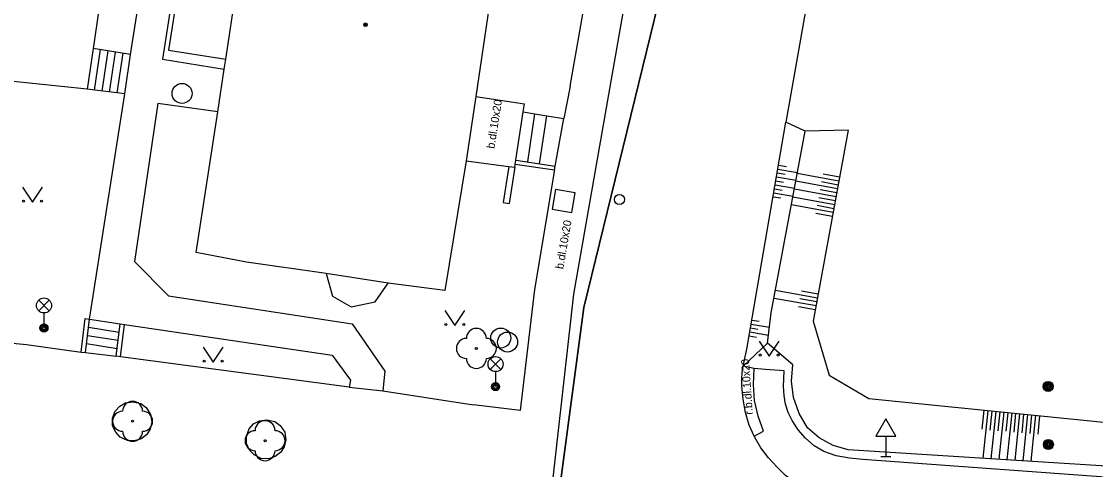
# Model space of a CAD drawing. Extents: x -598233 to -596890, y -1157848 to -1156431.
# Drawn here: x -598053.9 to -598000.2, y -1156953.4 to -1156931 of the extents above; entities that cross this region are included whole.
import ezdxf

# ---------------------------------------------------------------- set-up
doc = ezdxf.new("R2010")
doc.units = 0
for name, color, linetype in [('Level 10', 7, 'Continuous'), ('Level 11', 7, 'Continuous'), ('Level 14', 7, 'Continuous'), ('Level 15', 7, 'Continuous'), ('Level 22', 7, 'Continuous'), ('Level 25', 7, 'Continuous'), ('Level 26', 7, 'Continuous'), ('Level 27', 7, 'Continuous'), ('Level 28', 7, 'Continuous'), ('Level 33', 7, 'Continuous'), ('Level 34', 7, 'Continuous'), ('Level 36', 7, 'Continuous'), ('Level 39', 7, 'Continuous'), ('Level 40', 7, 'Continuous'), ('Level 5', 7, 'Continuous'), ('Vrstva 54', 7, 'Continuous'), ('Vrstva 60', 7, 'Continuous')]:
    doc.layers.add(name, color=color, linetype=linetype)

msp = doc.modelspace()

# ---------------------------------------------------------------- linework, layer by layer
at = {"layer": 'Level 10'}
for points in [[(-598001.88, -1156855.35), (-598002.64, -1156859.75), (-598004.9, -1156872.1599), (-598007.36, -1156887.33), (-598009.1, -1156897.88), (-598009.35, -1156899.37), (-598011.37, -1156911.57), (-598011.38, -1156911.61), (-598012.4099, -1156917.79), (-598014.19, -1156927.4), (-598015.71, -1156935.99)], [(-598026.3, -1156944.59), (-598023.04, -1156925.95), (-598020.38, -1156910.77), (-598017.9699, -1156897.15)], [(-598017.66, -1156947.33), (-598015.71, -1156935.99)], [(-598028.53, -1156964.28), (-598026.3, -1156944.59)], [(-598017.85, -1156948.18), (-598017.66, -1156947.33)], [(-598017.91, -1156949.18), (-598017.91, -1156948.85), (-598017.89, -1156948.51), (-598017.85, -1156948.18)], [(-598017.54, -1156951.14), (-598017.73, -1156950.5), (-598017.85, -1156949.84), (-598017.91, -1156949.18)], [(-598016.15, -1156953.23), (-598016.58, -1156952.77), (-598016.96, -1156952.26), (-598017.28, -1156951.72), (-598017.3, -1156951.68), (-598017.54, -1156951.14)], [(-598014.18, -1156954.55), (-598014.73, -1156954.31), (-598015.25, -1156954.01), (-598015.72, -1156953.65), (-598016.15, -1156953.23)]]:
    msp.add_lwpolyline(points, dxfattribs=at)
at = {"layer": 'Level 11'}
for points in [[(-598048.46, -1156932.61), (-598045.99, -1156916.95)], [(-598048.75, -1156921.4699), (-598050.34, -1156932.31)], [(-598045.71, -1156925.4699), (-598046.86, -1156932.85)], [(-598045.49, -1156925.51), (-598046.56, -1156932.39)], [(-598026.49, -1156934.2), (-598024.99, -1156925.65)], [(-598050.34, -1156932.31), (-598050.64, -1156934.35)], [(-598048.46, -1156932.61), (-598050.34, -1156932.31)], [(-598050.26, -1156934.4), (-598049.96, -1156932.37)], [(-598049.88, -1156934.44), (-598049.59, -1156932.43)], [(-598049.51, -1156934.49), (-598049.21, -1156932.49)], [(-598046.56, -1156932.39), (-598043.7, -1156932.85)], [(-598049.13, -1156934.53), (-598048.84, -1156932.55)], [(-598048.75, -1156934.58), (-598048.46, -1156932.61)], [(-598046.86, -1156932.85), (-598043.78, -1156933.34)], [(-598050.64, -1156934.35), (-598055.78, -1156933.81)], [(-598048.75, -1156934.58), (-598050.64, -1156934.35)], [(-598050.51, -1156945.83), (-598048.75, -1156934.58)], [(-598026.49, -1156934.2), (-598026.81, -1156935.82)], [(-598047.1, -1156935.06), (-598048.27, -1156942.96)], [(-598044.1, -1156935.48), (-598047.1, -1156935.06)], [(-598031.21, -1156934.7199), (-598028.78, -1156935.08)], [(-598028.84, -1156935.48), (-598028.78, -1156935.08)], [(-598029.21, -1156937.89), (-598028.84, -1156935.48)], [(-598028.84, -1156935.48), (-598028.25, -1156935.58), (-598027.65, -1156935.68), (-598026.81, -1156935.82)], [(-598028.61, -1156937.98), (-598028.25, -1156935.58)], [(-598028.02, -1156938.07), (-598027.65, -1156935.68)], [(-598027.27, -1156938.38), (-598027.24, -1156938.19), (-598026.81, -1156935.82)], [(-598012.59, -1156936.39), (-598014.74, -1156936.45), (-598015.71, -1156935.99)], [(-598031.69, -1156937.93), (-598029.56, -1156938.21)], [(-598029.56, -1156938.21), (-598029.84, -1156940.01)], [(-598029.56, -1156938.21), (-598029.26, -1156938.25)], [(-598029.26, -1156938.25), (-598029.54, -1156940.06)], [(-598029.26, -1156938.25), (-598029.24, -1156938.09)], [(-598029.24, -1156938.09), (-598029.21, -1156937.89)], [(-598029.24, -1156938.09), (-598027.27, -1156938.38)], [(-598029.21, -1156937.89), (-598027.24, -1156938.19)], [(-598027.27, -1156938.38), (-598028.28, -1156944.35)], [(-598029.84, -1156940.01), (-598029.54, -1156940.06)], [(-598048.27, -1156942.96), (-598046.57, -1156944.68)], [(-598038.68, -1156943.55), (-598038.37, -1156944.69)], [(-598036.24, -1156944.9699), (-598035.58, -1156944.04)], [(-598046.57, -1156944.68), (-598037.39, -1156946.07)], [(-598038.37, -1156944.69), (-598037.44, -1156945.23)], [(-598028.28, -1156944.35), (-598028.99, -1156950.4)], [(-598037.44, -1156945.23), (-598036.24, -1156944.9699)], [(-598050.93, -1156947.48), (-598050.73, -1156945.8)], [(-598050.73, -1156945.8), (-598050.51, -1156945.83)], [(-598050.71, -1156947.51), (-598050.51, -1156945.83)], [(-598050.51, -1156945.83), (-598048.98, -1156946.07)], [(-598050.56, -1156946.24), (-598049.03, -1156946.48)], [(-598049.19, -1156947.69), (-598048.98, -1156946.07)], [(-598048.98, -1156946.07), (-598048.76, -1156946.11)], [(-598048.9699, -1156947.7199), (-598048.76, -1156946.11)], [(-598048.76, -1156946.11), (-598038.38, -1156947.63)], [(-598037.39, -1156946.07), (-598035.75, -1156948.43)], [(-598055.92, -1156946.89), (-598053.67, -1156947.1)], [(-598050.61, -1156946.65), (-598049.09, -1156946.89)], [(-598053.67, -1156947.1), (-598050.93, -1156947.48)], [(-598050.93, -1156947.48), (-598050.71, -1156947.51)], [(-598050.71, -1156947.51), (-598049.19, -1156947.69)], [(-598050.6599, -1156947.05), (-598049.14, -1156947.3)], [(-598048.9699, -1156947.7199), (-598049.19, -1156947.69)], [(-598037.53, -1156949.24), (-598048.9699, -1156947.7199)], [(-598038.38, -1156947.63), (-598037.4699, -1156948.89)], [(-598035.75, -1156948.43), (-598035.85, -1156949.42)], [(-598017.29, -1156948.3), (-598017.85, -1156948.18)], [(-598016.83, -1156951.43), (-598017.1, -1156950.68), (-598017.27, -1156949.9), (-598017.33, -1156949.1), (-598017.29, -1156948.3)], [(-598016.72, -1156948.35), (-598017.29, -1156948.3)], [(-598015.8, -1156948.42), (-598016.72, -1156948.35)], [(-598015.83, -1156949.21), (-598015.8, -1156948.42)], [(-598037.4699, -1156948.89), (-598037.53, -1156949.24)], [(-598037.53, -1156949.24), (-598035.85, -1156949.42)], [(-598035.85, -1156949.42), (-598031.33, -1156950.12)], [(-598015.4, -1156950.9), (-598015.59, -1156950.5), (-598015.72, -1156950.08), (-598015.8, -1156949.65), (-598015.83, -1156949.21)], [(-598048.34, -1156949.9699), (-598047.95, -1156950.06), (-598047.68, -1156950.25), (-598047.46, -1156950.6), (-598047.4, -1156950.98), (-598047.48, -1156951.33), (-598047.6599, -1156951.61), (-598047.93, -1156951.81), (-598048.26, -1156951.9099), (-598048.62, -1156951.9), (-598048.98, -1156951.73), (-598049.2, -1156951.48), (-598049.36, -1156951.1599), (-598049.37, -1156950.79), (-598049.23, -1156950.43), (-598049, -1156950.18), (-598048.7199, -1156950.02), (-598048.34, -1156949.9699)], [(-598028.99, -1156950.4), (-598031.33, -1156950.12)], [(-598041.65, -1156950.86), (-598041.26, -1156950.95), (-598040.99, -1156951.15), (-598040.76, -1156951.49), (-598040.71, -1156951.88), (-598040.78, -1156952.2199), (-598040.9699, -1156952.5), (-598041.23, -1156952.7), (-598041.56, -1156952.81), (-598041.93, -1156952.8), (-598042.29, -1156952.62), (-598042.51, -1156952.38), (-598042.6599, -1156952.05), (-598042.67, -1156951.68), (-598042.54, -1156951.32), (-598042.31, -1156951.07), (-598042.02, -1156950.9099), (-598041.65, -1156950.86)], [(-598013.82, -1156952.45), (-598014.3, -1156952.16), (-598014.73, -1156951.79), (-598015.1, -1156951.37), (-598015.4, -1156950.9)], [(-598017.3, -1156951.68), (-598016.83, -1156951.43)], [(-598011.87, -1156952.85), (-598012.53, -1156952.79), (-598013.19, -1156952.66), (-598013.82, -1156952.45)], [(-597997.91, -1156953.86), (-598011.87, -1156952.85)]]:
    msp.add_lwpolyline(points, dxfattribs=at)
at = {"layer": 'Level 14'}
for points in [[(-598016.44, -1156945.53), (-598014.74, -1156936.45)], [(-598012.59, -1156936.39), (-598014.34, -1156945.93)], [(-598016.62, -1156947.03), (-598016.44, -1156945.53)], [(-598014.34, -1156945.93), (-598013.54, -1156948.63)], [(-598016.62, -1156947.03), (-598017.85, -1156948.18)], [(-598015.36, -1156948.12), (-598016.62, -1156947.03)], [(-598014.63, -1156951.26), (-598015.05, -1156950.55), (-598015.32, -1156949.76), (-598015.42, -1156948.94), (-598015.36, -1156948.12)], [(-598013.54, -1156948.63), (-598011.56, -1156949.81)], [(-598011.56, -1156949.81), (-597997.18, -1156951.25)], [(-598011.81, -1156952.42), (-598012.59, -1156952.37), (-598013.35, -1156952.15), (-598014.04, -1156951.77), (-598014.63, -1156951.26)], [(-597998.36, -1156953.26), (-598011.81, -1156952.42)]]:
    msp.add_lwpolyline(points, dxfattribs=at)
at = {"layer": 'Level 15'}
for points in [[(-598016.11, -1156938.34), (-598015.13, -1156938.51)], [(-598016.08, -1156938.14), (-598015.68, -1156938.21)], [(-598016.22, -1156938.93), (-598015.82, -1156939)], [(-598016.18, -1156938.73), (-598015.2, -1156938.9)], [(-598016.15, -1156938.53), (-598015.75, -1156938.6)], [(-598013.06, -1156938.94), (-598015.14, -1156938.56)], [(-598013.02, -1156938.74), (-598013.85, -1156938.59)], [(-598016.28, -1156939.32), (-598015.89, -1156939.39)], [(-598016.25, -1156939.12), (-598015.27, -1156939.29)], [(-598013.2, -1156939.73), (-598015.28, -1156939.34)], [(-598013.13, -1156939.33), (-598015.21, -1156938.95)], [(-598013.17, -1156939.53), (-598014, -1156939.38)], [(-598013.09, -1156939.14), (-598013.93, -1156938.98)], [(-598016.35, -1156939.72), (-598015.96, -1156939.78)], [(-598016.32, -1156939.52), (-598015.35, -1156939.69)], [(-598013.27, -1156940.12), (-598015.36, -1156939.74)], [(-598013.24, -1156939.92), (-598014.07, -1156939.77)], [(-598013.35, -1156940.51), (-598015.43, -1156940.13)], [(-598013.31, -1156940.32), (-598014.14, -1156940.16)], [(-598013.38, -1156940.71), (-598014.22, -1156940.56)], [(-598014.2, -1156945.18), (-598016.3, -1156944.8)], [(-598014.13, -1156944.79), (-598016.23, -1156944.4)], [(-598014.17, -1156944.98), (-598015.01, -1156944.83)], [(-598014.09, -1156944.59), (-598014.93, -1156944.44)], [(-598014.24, -1156945.38), (-598015.08, -1156945.22)], [(-598017.41, -1156945.88), (-598017.05, -1156945.94)], [(-598017.48, -1156946.27), (-598017.11, -1156946.34)], [(-598017.44, -1156946.08), (-598016.52, -1156946.23)], [(-598017.55, -1156946.67), (-598017.17, -1156946.73)], [(-598017.51, -1156946.47), (-598016.57, -1156946.63)], [(-598005.82, -1156950.39), (-598005.91, -1156951.34)], [(-598005.62, -1156950.41), (-598005.86, -1156952.79)], [(-598005.42, -1156950.43), (-598005.52, -1156951.38)], [(-598005.22, -1156950.45), (-598005.46, -1156952.82)], [(-598005.02, -1156950.47), (-598005.12, -1156951.41)], [(-598004.82, -1156950.49), (-598005.06, -1156952.84)], [(-598004.62, -1156950.51), (-598004.72, -1156951.44)], [(-598004.42, -1156950.53), (-598004.66, -1156952.87)], [(-598004.23, -1156950.54), (-598004.32, -1156951.48)], [(-598004.03, -1156950.56), (-598004.26, -1156952.89)], [(-598003.83, -1156950.58), (-598003.92, -1156951.51)], [(-598003.63, -1156950.6), (-598003.86, -1156952.92)], [(-598003.43, -1156950.62), (-598003.52, -1156951.55)], [(-598003.23, -1156950.64), (-598003.46, -1156952.94)], [(-598003.03, -1156950.66), (-598003.12, -1156951.58)]]:
    msp.add_lwpolyline(points, dxfattribs=at)
at = {"layer": 'Level 22'}
for centre in [(-598031.18, -1156947.3), (-598048.36, -1156950.94), (-598041.74, -1156951.9099)]:
    msp.add_circle(centre, 0.05, dxfattribs=at)
for centre, start, end in [((-598031.18, -1156946.8), 0, 180), ((-598031.68, -1156947.3), 90, 270), ((-598030.68, -1156947.3), 270, 90), ((-598031.18, -1156947.8), 180, 0), ((-598048.36, -1156950.44), 0, 180), ((-598048.86, -1156950.94), 90, 270), ((-598047.86, -1156950.94), 270, 90), ((-598041.74, -1156951.4099), 0, 180), ((-598048.36, -1156951.44), 180, 0), ((-598042.24, -1156951.9099), 90, 270), ((-598041.24, -1156951.9099), 270, 90), ((-598041.74, -1156952.4099), 180, 0)]:
    msp.add_arc(centre, 0.5, start, end, dxfattribs=at)
at = {"layer": 'Level 25'}
for centre, radius in [((-598002.6, -1156949.2), 0.25), ((-598002.6, -1156949.2), 0.2), ((-598002.6, -1156949.2), 0.15), ((-598002.6, -1156949.2), 0.1), ((-598002.6, -1156949.2), 0.05), ((-598002.59, -1156952.1), 0.25), ((-598002.59, -1156952.1), 0.2), ((-598002.59, -1156952.1), 0.15), ((-598002.59, -1156952.1), 0.1), ((-598002.59, -1156952.1), 0.05)]:
    msp.add_circle(centre, radius, dxfattribs=at)
at = {"layer": 'Level 26'}
msp.add_lwpolyline([(-598026.4133, -1156940.5085), (-598026.2415, -1156939.5233), (-598027.2267, -1156939.3515), (-598027.3985, -1156940.3367)], close=True, dxfattribs=at)
at = {"layer": 'Level 27'}
for centre in [(-598045.89, -1156934.56), (-598029.96, -1156946.78), (-598029.62, -1156946.98)]:
    msp.add_circle(centre, 0.5, dxfattribs=at)
at = {"layer": 'Level 28'}
msp.add_circle((-598024.03, -1156939.86), 0.25, dxfattribs=at)
at = {"layer": 'Level 33'}
for p, q in [((-598053.055, -1156945.42), (-598052.525, -1156944.89)), ((-598053.055, -1156944.89), (-598052.525, -1156945.42)), ((-598052.79, -1156945.53), (-598052.79, -1156946.28)), ((-598030.485, -1156948.35), (-598029.955, -1156947.82)), ((-598030.485, -1156947.82), (-598029.955, -1156948.35)), ((-598030.22, -1156948.46), (-598030.22, -1156949.21))]:
    msp.add_line(p, q, dxfattribs=at)
for centre, radius in [((-598052.79, -1156945.155), 0.375), ((-598052.79, -1156946.28), 0.2), ((-598052.79, -1156946.28), 0.1445), ((-598052.79, -1156946.28), 0.0876), ((-598030.22, -1156948.085), 0.375), ((-598030.22, -1156949.21), 0.2), ((-598030.22, -1156949.21), 0.1445), ((-598030.22, -1156949.21), 0.0876)]:
    msp.add_circle(centre, radius, dxfattribs=at)
at = {"layer": 'Level 34'}
for p, q in [((-598010.71, -1156951.682), (-598010.71, -1156952.7)), ((-598010.96, -1156952.7), (-598010.46, -1156952.7))]:
    msp.add_line(p, q, dxfattribs=at)
msp.add_lwpolyline([(-598011.21, -1156951.682), (-598010.21, -1156951.682), (-598010.71, -1156950.816)], close=True, dxfattribs=at)
at = {"layer": 'Level 36'}
for points in [[(-598053.86, -1156939.24), (-598053.36, -1156939.99), (-598052.86, -1156939.24)], [(-598032.76, -1156945.4099), (-598032.26, -1156946.1599), (-598031.76, -1156945.4099)], [(-598017.04, -1156946.93), (-598016.54, -1156947.68), (-598016.04, -1156946.93)], [(-598044.83, -1156947.24), (-598044.33, -1156947.99), (-598043.83, -1156947.24)]]:
    msp.add_lwpolyline(points, dxfattribs=at)
for centre in [(-598053.8102, -1156939.9398), (-598052.9108, -1156939.9398), (-598032.7102, -1156946.1097), (-598031.8108, -1156946.1097), (-598044.7802, -1156947.9398), (-598043.8808, -1156947.9398), (-598016.9902, -1156947.6298), (-598016.0908, -1156947.6298)]:
    msp.add_circle(centre, 0.05, dxfattribs=at)
at = {"layer": 'Level 39'}
for radius in [0.09, 0.0398]:
    msp.add_circle((-598036.7199, -1156931.13), radius, dxfattribs=at)
at = {"layer": 'Level 5'}
for points in [[(-598043.7, -1156932.85), (-598042.6599, -1156925.9699)], [(-598030.19, -1156927.82), (-598031.21, -1156934.7199)], [(-598043.78, -1156933.34), (-598043.7, -1156932.85)], [(-598044.1, -1156935.48), (-598043.78, -1156933.34)], [(-598031.21, -1156934.7199), (-598031.69, -1156937.93)], [(-598045.18, -1156942.5), (-598044.1, -1156935.48)], [(-598031.69, -1156937.93), (-598032.75, -1156944.4099)], [(-598042.6599, -1156942.99), (-598045.18, -1156942.5)], [(-598038.68, -1156943.55), (-598042.6599, -1156942.99)], [(-598035.58, -1156944.04), (-598038.68, -1156943.55)], [(-598032.75, -1156944.4099), (-598035.58, -1156944.04)]]:
    msp.add_lwpolyline(points, dxfattribs=at)
at = {"layer": 'Vrstva 54'}
for p, q in [((-598020.33, -1156922.86), (-598025.81, -1156945.25)), ((-598025.81, -1156945.25), (-598028.04, -1156961.98))]:
    msp.add_line(p, q, dxfattribs=at)
at = {"layer": 'Vrstva 60'}
for points in [[(-598008.9, -1156844.6), (-598012.47, -1156871.86), (-598013.25, -1156877.47), (-598013.76, -1156881.08), (-598016.24, -1156898.9), (-598020.33, -1156922.86), (-598025.81, -1156945.25), (-598028.04, -1156961.98), (-598027.9, -1156966.54), (-598027.67, -1156974.53), (-598026.95, -1156998.63)], [(-598026.95, -1156998.63), (-598027.67, -1156974.53), (-598027.9, -1156966.54), (-598028.04, -1156961.98), (-598025.81, -1156945.25), (-598020.33, -1156922.86), (-598016.24, -1156898.9), (-598013.76, -1156881.08), (-598013.25, -1156877.47), (-598012.47, -1156871.86), (-598008.9, -1156844.6)]]:
    msp.add_lwpolyline(points, dxfattribs=at)

# ---------------------------------------------------------------- texts
at = {"layer": 'Level 40'}
for s, height, rotation, p in [('b.dl.10x20', 0.4, 81, (-598030.28, -1156937.34)), ('b.dl.10x20', 0.4, 80.10857, (-598026.84, -1156943.36)), ('r.b.dl.10x20', 0.39999, 94, (-598017.36, -1156950.6))]:
    msp.add_text(s, height=height, rotation=rotation, dxfattribs=at).set_placement(p)

doc.saveas('drawing.dxf')
